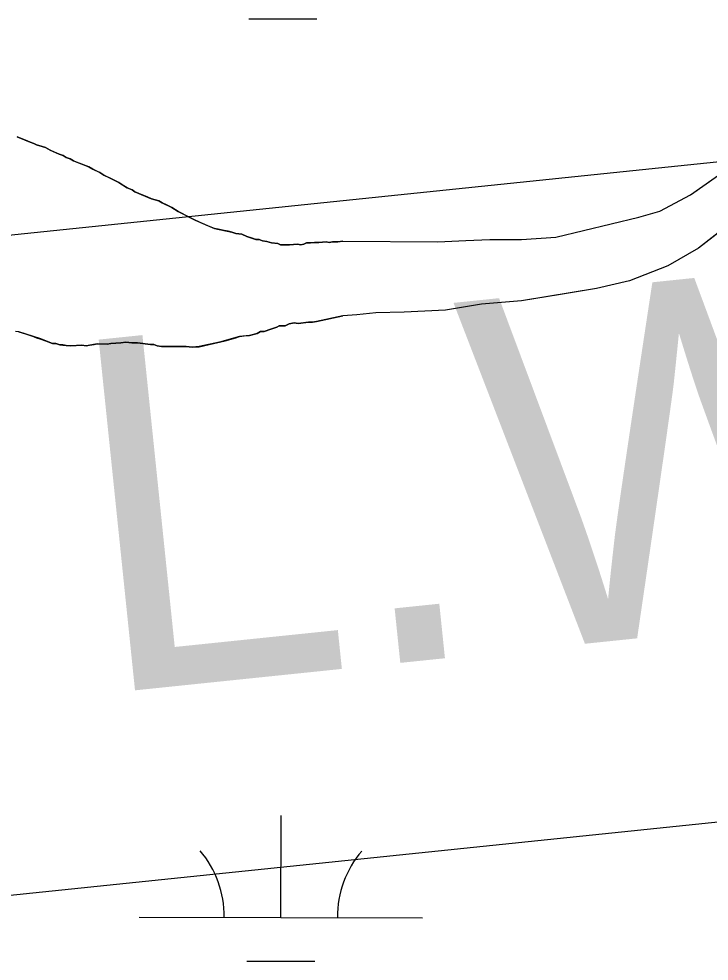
# Model space of a CAD drawing. Extents: x 3219052 to 3256913, y 800770 to 826146.
# Drawn here: x 3226132.2 to 3226375.8, y 819020.9 to 819353.7 of the extents above; entities that cross this region are included whole.
import ezdxf

# ---------------------------------------------------------------- set-up
doc = ezdxf.new("R2010")
doc.units = 0
for name, color, linetype in [('V-SITE-VEGE', 7, 'Continuous'), ('V-TOPO-SHOR', 7, 'Continuous'), ('V-TOPO-WATR-IDEN', 7, 'Continuous'), ('V-WETL-SWMP', 7, 'Continuous')]:
    doc.layers.add(name, color=color, linetype=linetype)

msp = doc.modelspace()

# ---------------------------------------------------------------- linework, layer by layer
at = {"layer": 'V-SITE-VEGE'}
for p, q in [((3226131.56, 819311.96), (3226136.13, 819310.09)), ((3226136.13, 819310.09), (3226137.5, 819309.63)), ((3226137.5, 819309.63), (3226138.41, 819309.16)), ((3226138.41, 819309.16), (3226141.62, 819308.22)), ((3226141.62, 819308.22), (3226143.21, 819307.29)), ((3226143.21, 819307.29), (3226146.41, 819305.89)), ((3226146.41, 819305.89), (3226147.79, 819305.42)), ((3226147.79, 819305.42), (3226148.93, 819304.73)), ((3226148.93, 819304.73), (3226150.3, 819304.26)), ((3226150.3, 819304.26), (3226151.44, 819303.56)), ((3226151.44, 819303.56), (3226156.92, 819301.46)), ((3226156.92, 819301.46), (3226158.29, 819300.53)), ((3226158.29, 819300.53), (3226160.81, 819299.36)), ((3226369.32, 819291.55), (3226384.72, 819302.43)), ((3226160.81, 819299.36), (3226162.17, 819298.44)), ((3226162.17, 819298.44), (3226164.23, 819297.51)), ((3226164.23, 819297.51), (3226167.43, 819295.88)), ((3226167.43, 819295.88), (3226170.39, 819294.02)), ((3226170.39, 819294.02), (3226172.22, 819293.32)), ((3226172.22, 819293.32), (3226173.13, 819292.63)), ((3226173.13, 819292.63), (3226179.07, 819290.06)), ((3226358.49, 819285.72), (3226369.32, 819291.55)), ((3226179.07, 819290.06), (3226181.59, 819289.35)), ((3226181.59, 819289.35), (3226182.73, 819288.66)), ((3226182.73, 819288.66), (3226186.15, 819287.03)), ((3226186.15, 819287.03), (3226188.44, 819285.64)), ((3226188.44, 819285.64), (3226194.37, 819282.61)), ((3226321.68, 819276.59), (3226351.08, 819283.63)), ((3226351.08, 819283.63), (3226358.49, 819285.72)), ((3226194.37, 819282.61), (3226201.23, 819279.58)), ((3226383.89, 819281.89), (3226372.09, 819272.73)), ((3226201.23, 819279.58), (3226207.41, 819278.39)), ((3226207.41, 819278.39), (3226208.78, 819277.92)), ((3226208.78, 819277.92), (3226210.84, 819277.68)), ((3226210.84, 819277.68), (3226212.67, 819276.75)), ((3226212.67, 819276.75), (3226215.87, 819275.8)), ((3226215.87, 819275.8), (3226217.01, 819275.8)), ((3226217.01, 819275.8), (3226218.16, 819275.33)), ((3226218.16, 819275.33), (3226219.76, 819275.09)), ((3226219.76, 819275.09), (3226221.36, 819274.61)), ((3226221.36, 819274.61), (3226223.65, 819274.37)), ((3226223.65, 819274.37), (3226224.56, 819273.91)), ((3226224.56, 819273.91), (3226227.77, 819273.88)), ((3226227.77, 819273.88), (3226230.53, 819274.09)), ((3226230.53, 819274.09), (3226231.67, 819273.85)), ((3226231.67, 819273.85), (3226232.82, 819274.07)), ((3226232.82, 819274.07), (3226233.74, 819274.52)), ((3226233.74, 819274.52), (3226235.11, 819274.51)), ((3226235.11, 819274.51), (3226236.49, 819274.73)), ((3226236.49, 819274.73), (3226238.09, 819274.72)), ((3226238.09, 819274.72), (3226240.62, 819274.93)), ((3226240.62, 819274.93), (3226241.76, 819274.69)), ((3226241.76, 819274.69), (3226242.91, 819274.92)), ((3226242.91, 819274.92), (3226244.74, 819274.9)), ((3226244.74, 819274.9), (3226246.58, 819275.12)), ((3226246.58, 819275.12), (3226280.09, 819274.93)), ((3226280.09, 819274.93), (3226289.93, 819275.41)), ((3226289.93, 819275.41), (3226298.42, 819275.69)), ((3226298.42, 819275.69), (3226309.59, 819275.71)), ((3226309.59, 819275.71), (3226321.68, 819276.59)), ((3226372.09, 819272.73), (3226361.25, 819266.46)), ((3226361.25, 819266.46), (3226347.74, 819261.13)), ((3226347.74, 819261.13), (3226336.08, 819258.45)), ((3226336.08, 819258.45), (3226309.63, 819254.03)), ((3226309.63, 819254.03), (3226295.53, 819252.96)), ((3226282.75, 819250.75), (3226268.22, 819250.13)), ((3226295.53, 819252.96), (3226282.75, 819250.75)), ((3226246.52, 819248.75), (3226237.2, 819246.76)), ((3226251.45, 819249.11), (3226246.52, 819248.75)), ((3226258.16, 819249.87), (3226251.45, 819249.11)), ((3226268.22, 819250.13), (3226258.16, 819249.87)), ((3226221.13, 819244.13), (3226218.83, 819243.23)), ((3226223.2, 819244.8), (3226221.13, 819244.13)), ((3226224.12, 819245.26), (3226223.2, 819244.8)), ((3226226.18, 819245.24), (3226224.12, 819245.26)), ((3226227.57, 819245.92), (3226226.18, 819245.24)), ((3226229.4, 819246.36), (3226227.57, 819245.92)), ((3226230.77, 819246.12), (3226229.4, 819246.36)), ((3226234.45, 819246.55), (3226230.77, 819246.12)), ((3226235.82, 819246.54), (3226234.45, 819246.55)), ((3226237.2, 819246.76), (3226235.82, 819246.54)), ((3226139.97, 819240.61), (3226132.19, 819243.19)), ((3226144.08, 819238.98), (3226139.97, 819240.61)), ((3226210.11, 819241.46), (3226202.99, 819239.46)), ((3226213.55, 819241.9), (3226210.11, 819241.46)), ((3226216.31, 819242.56), (3226213.55, 819241.9)), ((3226217.46, 819243.24), (3226216.31, 819242.56)), ((3226218.83, 819243.23), (3226217.46, 819243.24)), ((3226145.23, 819238.97), (3226144.08, 819238.98)), ((3226146.6, 819238.5), (3226145.23, 819238.97)), ((3226147.75, 819238.49), (3226146.6, 819238.5)), ((3226148.89, 819238.26), (3226147.75, 819238.49)), ((3226150.49, 819238.24), (3226148.89, 819238.26)), ((3226154.39, 819238.44), (3226150.49, 819238.24)), ((3226155.99, 819238.2), (3226154.39, 819238.44)), ((3226159.89, 819238.86), (3226155.99, 819238.2)), ((3226163.33, 819238.83), (3226159.89, 819238.86)), ((3226164.71, 819239.06), (3226163.33, 819238.83)), ((3226168.15, 819239.26), (3226164.71, 819239.06)), ((3226169.98, 819239.47), (3226168.15, 819239.26)), ((3226172.04, 819239.23), (3226169.98, 819239.47)), ((3226174.11, 819239.21), (3226172.04, 819239.23)), ((3226178.69, 819238.72), (3226174.11, 819239.21)), ((3226179.83, 819238.71), (3226178.69, 819238.72)), ((3226180.98, 819238.24), (3226179.83, 819238.71)), ((3226182.58, 819238), (3226180.98, 819238.24)), ((3226191.29, 819237.94), (3226182.58, 819238)), ((3226193.35, 819237.69), (3226191.29, 819237.94)), ((3226195.88, 819237.9), (3226193.35, 819237.69)), ((3226202.99, 819239.46), (3226195.88, 819237.9))]:
    msp.add_line(p, q, dxfattribs=at)
at = {"layer": 'V-TOPO-SHOR'}
for points in [[(3226246.58, 819275.12), (3226244.74, 819274.9), (3226242.91, 819274.91), (3226241.76, 819274.69), (3226240.62, 819274.93), (3226238.09, 819274.72), (3226236.49, 819274.73), (3226235.11, 819274.51), (3226233.74, 819274.52), (3226232.82, 819274.07), (3226231.67, 819273.85), (3226230.53, 819274.09), (3226227.77, 819273.88), (3226226.63, 819273.89), (3226224.56, 819273.91), (3226223.65, 819274.37), (3226221.36, 819274.62), (3226219.76, 819275.09), (3226218.16, 819275.33), (3226217.01, 819275.8), (3226215.87, 819275.8), (3226214.5, 819276.27), (3226212.67, 819276.75), (3226210.84, 819277.68), (3226208.78, 819277.92), (3226207.41, 819278.39), (3226206.04, 819278.63), (3226204.66, 819278.87), (3226202.6, 819279.34), (3226201.23, 819279.58), (3226199.17, 819280.51), (3226196.43, 819281.68), (3226195.52, 819282.15), (3226194.37, 819282.61), (3226193, 819283.31), (3226191.18, 819284.24), (3226189.81, 819284.94), (3226188.44, 819285.64), (3226186.16, 819287.03), (3226184.33, 819287.96), (3226182.73, 819288.66), (3226181.59, 819289.35), (3226179.07, 819290.06), (3226177.47, 819290.76), (3226175.42, 819291.69), (3226174.27, 819292.16), (3226173.13, 819292.63), (3226172.22, 819293.32), (3226170.39, 819294.02), (3226169.25, 819294.72), (3226167.43, 819295.88), (3226166.51, 819296.34), (3226164.23, 819297.51), (3226163.09, 819297.97), (3226162.17, 819298.44), (3226160.81, 819299.36), (3226159.66, 819299.83), (3226158.29, 819300.53), (3226156.92, 819301.46), (3226154.41, 819302.39), (3226152.58, 819303.09), (3226151.44, 819303.56), (3226150.3, 819304.26), (3226148.93, 819304.73), (3226147.79, 819305.42), (3226146.41, 819305.89), (3226144.81, 819306.59), (3226143.21, 819307.29), (3226141.62, 819308.22), (3226140.02, 819308.69), (3226138.41, 819309.16), (3226137.5, 819309.62), (3226136.13, 819310.09), (3226134.53, 819310.79), (3226133.39, 819311.26), (3226131.56, 819311.96)], [(3226246.58, 819275.12), (3226280.09, 819274.93), (3226289.93, 819275.41), (3226298.42, 819275.69), (3226309.59, 819275.71), (3226321.68, 819276.59), (3226351.08, 819283.63), (3226358.49, 819285.72), (3226369.32, 819291.55), (3226376.79, 819296.77)], [(3226383.89, 819281.89), (3226372.09, 819272.73), (3226361.25, 819266.46), (3226347.74, 819261.13), (3226336.08, 819258.45), (3226322.63, 819256.24), (3226309.63, 819254.03), (3226295.53, 819252.96), (3226282.75, 819250.75), (3226268.22, 819250.13), (3226258.16, 819249.87), (3226251.45, 819249.11), (3226246.52, 819248.75)], [(3226132.19, 819243.19), (3226134.48, 819242.49), (3226136.54, 819241.79), (3226138.37, 819241.08), (3226139.97, 819240.61), (3226141.57, 819239.92), (3226144.08, 819238.98), (3226145.23, 819238.97), (3226146.6, 819238.5), (3226147.75, 819238.49), (3226148.89, 819238.26), (3226150.49, 819238.24), (3226154.39, 819238.44), (3226155.99, 819238.2), (3226157.14, 819238.42), (3226158.75, 819238.64), (3226159.89, 819238.86), (3226161.5, 819238.85), (3226163.33, 819238.83), (3226164.71, 819239.06), (3226168.15, 819239.26), (3226169.98, 819239.47), (3226172.04, 819239.23), (3226174.11, 819239.21), (3226178.69, 819238.72), (3226179.83, 819238.71), (3226180.98, 819238.24), (3226182.58, 819238), (3226184.41, 819237.99), (3226186.94, 819237.97), (3226188.31, 819237.96), (3226191.29, 819237.94), (3226193.35, 819237.69), (3226195.88, 819237.9), (3226200.92, 819239.01), (3226202.99, 819239.46), (3226205.52, 819240.12), (3226208.73, 819241.02), (3226210.11, 819241.46), (3226211.72, 819241.68), (3226213.55, 819241.9), (3226216.31, 819242.56), (3226217.46, 819243.24), (3226218.83, 819243.23), (3226221.13, 819244.13), (3226223.2, 819244.8), (3226224.12, 819245.26), (3226226.18, 819245.24), (3226227.57, 819245.92), (3226229.4, 819246.36), (3226230.77, 819246.12), (3226234.45, 819246.55), (3226235.82, 819246.54), (3226237.2, 819246.76), (3226246.52, 819248.75)]]:
    msp.add_lwpolyline(points, dxfattribs=at)
at = {"layer": 'V-TOPO-WATR-IDEN'}
msp.add_line((3226805.19, 819114.16), (3226057.99, 819036.76), dxfattribs=at)
msp.add_lwpolyline([(3225808.61, 819037.59), (3226100.13, 819128.8), (3226085.22, 819272.76), (3226720.35, 819338.54), (3226735.26, 819194.59), (3227049.12, 819166.07)], dxfattribs=at)
at = {"layer": 'V-WETL-SWMP'}
for p, q in [((3226213.32, 819353.66), (3226237.32, 819353.61)), ((3226131.56, 819311.97), (3226136.13, 819310.1)), ((3226136.13, 819310.1), (3226137.5, 819309.63)), ((3226137.5, 819309.63), (3226138.42, 819309.16)), ((3226138.42, 819309.16), (3226141.62, 819308.22)), ((3226141.62, 819308.22), (3226143.22, 819307.29)), ((3226143.22, 819307.29), (3226146.41, 819305.9)), ((3226146.41, 819305.9), (3226147.79, 819305.43)), ((3226147.79, 819305.43), (3226148.93, 819304.73)), ((3226148.93, 819304.73), (3226150.3, 819304.26)), ((3226150.3, 819304.26), (3226151.44, 819303.57)), ((3226151.44, 819303.57), (3226156.92, 819301.46)), ((3226156.92, 819301.46), (3226158.29, 819300.53)), ((3226158.29, 819300.53), (3226160.81, 819299.37)), ((3226369.32, 819291.56), (3226384.72, 819302.43)), ((3226160.81, 819299.37), (3226162.17, 819298.44)), ((3226162.17, 819298.44), (3226164.23, 819297.51)), ((3226164.23, 819297.51), (3226167.43, 819295.88)), ((3226167.43, 819295.88), (3226170.39, 819294.03)), ((3226170.39, 819294.03), (3226172.22, 819293.33)), ((3226172.22, 819293.33), (3226173.13, 819292.63)), ((3226173.13, 819292.63), (3226179.07, 819290.07)), ((3226358.49, 819285.73), (3226369.32, 819291.56)), ((3226179.07, 819290.07), (3226181.59, 819289.36)), ((3226181.59, 819289.36), (3226182.73, 819288.66)), ((3226182.73, 819288.66), (3226186.16, 819287.03)), ((3226186.16, 819287.03), (3226188.44, 819285.64)), ((3226188.44, 819285.64), (3226194.37, 819282.62)), ((3226321.68, 819276.6), (3226351.08, 819283.64)), ((3226351.08, 819283.64), (3226358.49, 819285.73)), ((3226194.37, 819282.62), (3226201.23, 819279.59)), ((3226383.89, 819281.9), (3226372.09, 819272.74)), ((3226201.23, 819279.59), (3226207.41, 819278.39)), ((3226207.41, 819278.39), (3226208.78, 819277.92)), ((3226208.78, 819277.92), (3226210.84, 819277.68)), ((3226210.84, 819277.68), (3226212.67, 819276.75)), ((3226212.67, 819276.75), (3226215.87, 819275.81)), ((3226215.87, 819275.81), (3226217.02, 819275.8)), ((3226217.02, 819275.8), (3226218.16, 819275.33)), ((3226218.16, 819275.33), (3226219.76, 819275.09)), ((3226219.76, 819275.09), (3226221.36, 819274.62)), ((3226221.36, 819274.62), (3226223.65, 819274.37)), ((3226223.65, 819274.37), (3226224.57, 819273.91)), ((3226224.57, 819273.91), (3226227.77, 819273.89)), ((3226227.77, 819273.89), (3226230.53, 819274.09)), ((3226230.53, 819274.09), (3226231.67, 819273.86)), ((3226231.67, 819273.86), (3226232.82, 819274.08)), ((3226232.82, 819274.08), (3226233.74, 819274.53)), ((3226233.74, 819274.53), (3226235.11, 819274.52)), ((3226235.11, 819274.52), (3226236.49, 819274.74)), ((3226236.49, 819274.74), (3226238.09, 819274.73)), ((3226238.09, 819274.73), (3226240.62, 819274.94)), ((3226240.62, 819274.94), (3226241.76, 819274.7)), ((3226241.76, 819274.7), (3226242.91, 819274.92)), ((3226242.91, 819274.92), (3226244.74, 819274.9)), ((3226244.74, 819274.9), (3226246.58, 819275.12)), ((3226246.58, 819275.12), (3226280.09, 819274.93)), ((3226280.09, 819274.93), (3226289.93, 819275.41)), ((3226289.93, 819275.41), (3226298.42, 819275.7)), ((3226298.42, 819275.7), (3226309.59, 819275.71)), ((3226309.59, 819275.71), (3226321.68, 819276.6)), ((3226372.09, 819272.74), (3226361.25, 819266.46)), ((3226361.25, 819266.46), (3226347.74, 819261.13)), ((3226347.74, 819261.13), (3226336.08, 819258.45)), ((3226336.08, 819258.45), (3226309.63, 819254.04)), ((3226309.63, 819254.04), (3226295.53, 819252.97)), ((3226282.76, 819250.75), (3226268.22, 819250.13)), ((3226295.53, 819252.97), (3226282.76, 819250.75)), ((3226246.52, 819248.76), (3226237.2, 819246.77)), ((3226251.45, 819249.11), (3226246.52, 819248.76)), ((3226258.16, 819249.88), (3226251.45, 819249.11)), ((3226268.22, 819250.13), (3226258.16, 819249.88)), ((3226221.13, 819244.14), (3226218.83, 819243.24)), ((3226223.2, 819244.81), (3226221.13, 819244.14)), ((3226224.12, 819245.26), (3226223.2, 819244.81)), ((3226226.18, 819245.25), (3226224.12, 819245.26)), ((3226227.57, 819245.92), (3226226.18, 819245.25)), ((3226229.4, 819246.37), (3226227.57, 819245.92)), ((3226230.78, 819246.13), (3226229.4, 819246.37)), ((3226234.45, 819246.56), (3226230.78, 819246.13)), ((3226235.82, 819246.55), (3226234.45, 819246.56)), ((3226237.2, 819246.77), (3226235.82, 819246.55)), ((3226132.19, 819243.2), (3226131.05, 819243.21)), ((3226139.97, 819240.62), (3226132.19, 819243.2)), ((3226144.08, 819238.98), (3226139.97, 819240.62)), ((3226210.11, 819241.47), (3226202.99, 819239.46)), ((3226213.55, 819241.9), (3226210.11, 819241.47)), ((3226216.31, 819242.57), (3226213.55, 819241.9)), ((3226217.46, 819243.25), (3226216.31, 819242.57)), ((3226218.83, 819243.24), (3226217.46, 819243.25)), ((3226145.23, 819238.97), (3226144.08, 819238.98)), ((3226146.6, 819238.51), (3226145.23, 819238.97)), ((3226147.74, 819238.5), (3226146.6, 819238.51)), ((3226148.89, 819238.26), (3226147.74, 819238.5)), ((3226150.49, 819238.25), (3226148.89, 819238.26)), ((3226154.39, 819238.45), (3226150.49, 819238.25)), ((3226155.99, 819238.21), (3226154.39, 819238.45)), ((3226159.89, 819238.86), (3226155.99, 819238.21)), ((3226163.33, 819238.84), (3226159.89, 819238.86)), ((3226164.71, 819239.06), (3226163.33, 819238.84)), ((3226168.15, 819239.26), (3226164.71, 819239.06)), ((3226169.98, 819239.48), (3226168.15, 819239.26)), ((3226172.05, 819239.23), (3226169.98, 819239.48)), ((3226174.11, 819239.22), (3226172.05, 819239.23)), ((3226178.69, 819238.72), (3226174.11, 819239.22)), ((3226179.84, 819238.72), (3226178.69, 819238.72)), ((3226180.98, 819238.25), (3226179.84, 819238.72)), ((3226182.58, 819238.01), (3226180.98, 819238.25)), ((3226191.29, 819237.94), (3226182.58, 819238.01)), ((3226193.35, 819237.7), (3226191.29, 819237.94)), ((3226195.87, 819237.91), (3226193.35, 819237.7)), ((3226202.99, 819239.46), (3226195.87, 819237.91)), ((3226224.66, 819036.39), (3226224.73, 819072.39)), ((3226174.66, 819036.49), (3226274.66, 819036.28)), ((3226212.62, 819020.98), (3226236.62, 819020.93))]:
    msp.add_line(p, q, dxfattribs=at)
for centre, start, end in [((3226169.41, 819036.98), 359.1081, 40.6518), ((3226279.9, 819036.75), 139.1081, 180.6517)]:
    msp.add_arc(centre, 35.25, start, end, dxfattribs=at)

# ---------------------------------------------------------------- texts
at = {"layer": 'V-TOPO-WATR-IDEN'}
msp.add_text('L.W.R.P.', height=124.499, rotation=5.9132, dxfattribs=at).set_placement((3226159.61, 819115.15))

doc.saveas('drawing.dxf')
